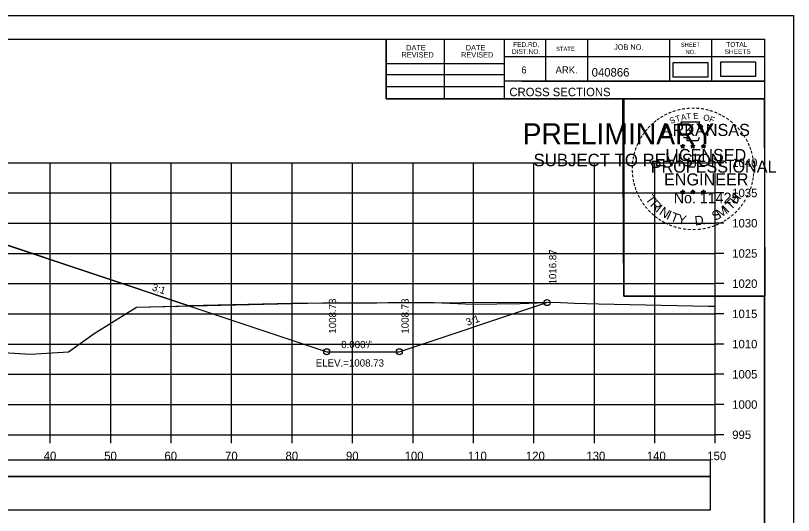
# Model space of a CAD drawing. Extents: x 1370565 to 1374448, y 301010 to 304637.
# Drawn here: x 1370769.3 to 1370898, y 302634.5 to 302717.2 of the extents above; entities that cross this region are included whole.
import ezdxf

# ---------------------------------------------------------------- set-up
doc = ezdxf.new("R2010")
doc.units = 0
for name, color, linetype in [('Default', 7, 'Continuous'), ('R_Axis', 7, 'Continuous'), ('R_Axis Annot', 7, 'Continuous'), ('R_Border', 7, 'Continuous'), ('R_Border PE', 7, 'Continuous'), ('R_Border Prem', 7, 'Continuous'), ('R_Contours', 7, 'Continuous'), ('R_Drive', 7, 'Continuous'), ('R_Exist Surface', 7, 'Continuous'), ('R_Fin Surface', 7, 'Continuous'), ('R_Grid', 7, 'Continuous'), ('R_No Plot', 7, 'Continuous'), ('R_Xsect Elev', 7, 'Continuous'), ('R_Xsect Slope', 7, 'Continuous')]:
    doc.layers.add(name, color=color, linetype=linetype)

msp = doc.modelspace()

# ---------------------------------------------------------------- linework, layer by layer
at = {"layer": 'Default'}
msp.add_lwpolyline([(1370878.02, 302707.08), (1370883.85, 302707.08), (1370883.85, 302709.39), (1370878.02, 302709.39)], close=True, dxfattribs=at)
at = {"layer": 'R_Axis'}
for p, q in [((1370885.03, 302647.84), (1370885.03, 302692.84)), ((1370886.43, 302692.84), (1370885.03, 302692.84)), ((1370886.43, 302687.84), (1370885.03, 302687.84)), ((1370886.43, 302682.84), (1370885.03, 302682.84)), ((1370886.43, 302677.84), (1370885.03, 302677.84)), ((1370886.43, 302672.84), (1370885.03, 302672.84)), ((1370886.43, 302667.84), (1370885.03, 302667.84)), ((1370886.43, 302662.84), (1370885.03, 302662.84)), ((1370886.43, 302657.84), (1370885.03, 302657.84)), ((1370886.43, 302652.84), (1370885.03, 302652.84)), ((1370585.03, 302647.84), (1370885.03, 302647.84)), ((1370775.03, 302646.44), (1370775.03, 302647.84)), ((1370785.03, 302646.44), (1370785.03, 302647.84)), ((1370795.03, 302646.44), (1370795.03, 302647.84)), ((1370805.03, 302646.44), (1370805.03, 302647.84)), ((1370815.03, 302646.44), (1370815.03, 302647.84)), ((1370825.03, 302646.44), (1370825.03, 302647.84)), ((1370835.03, 302646.44), (1370835.03, 302647.84)), ((1370845.03, 302646.44), (1370845.03, 302647.84)), ((1370855.03, 302646.44), (1370855.03, 302647.84)), ((1370865.03, 302646.44), (1370865.03, 302647.84)), ((1370875.03, 302646.44), (1370875.03, 302647.84)), ((1370885.03, 302646.44), (1370885.03, 302647.84)), ((1370886.43, 302647.84), (1370885.03, 302647.84))]:
    msp.add_line(p, q, dxfattribs=at)
at = {"layer": 'R_Border'}
for p, q in [((1370577.03, 302713.3), (1370893.21, 302713.3)), ((1370830.57, 302703.42), (1370830.57, 302713.3)), ((1370840.25, 302703.42), (1370840.25, 302713.3)), ((1370850.11, 302713.3), (1370850.11, 302703.42)), ((1370856.95, 302713.3), (1370856.95, 302706.36)), ((1370863.89, 302713.3), (1370863.89, 302706.36)), ((1370877.47, 302713.3), (1370877.47, 302706.36)), ((1370884.41, 302713.3), (1370884.41, 302706.36)), ((1370893.21, 302507.84), (1370893.21, 302713.3)), ((1370893.21, 302710.36), (1370850.11, 302710.36)), ((1370893.21, 302710.38), (1370893.21, 302710.38)), ((1370830.57, 302709.28), (1370850.11, 302709.28)), ((1370830.57, 302707.42), (1370850.11, 302707.42)), ((1370893.21, 302706.36), (1370850.11, 302706.36)), ((1370853.07, 302706.36), (1370893.21, 302706.36)), ((1370830.57, 302705.48), (1370850.11, 302705.48)), ((1370893.21, 302703.42), (1370830.57, 302703.42))]:
    msp.add_line(p, q, dxfattribs=at)
at = {"layer": 'R_Border PE'}
for p, q in [((1370879.29, 302695.68), (1370879.64, 302695.57)), ((1370879.29, 302695.68), (1370879.54, 302695.63)), ((1370879.29, 302695.68), (1370879.53, 302695.55)), ((1370879.42, 302695.27), (1370879.64, 302695.57)), ((1370879.42, 302695.27), (1370879.55, 302695.51)), ((1370879.42, 302695.27), (1370879.64, 302695.49)), ((1370879.64, 302695.93), (1370879.6, 302695.68)), ((1370879.64, 302695.57), (1370879.64, 302695.93)), ((1370879.64, 302695.93), (1370879.69, 302695.68)), ((1370879.99, 302695.68), (1370879.64, 302695.57)), ((1370879.85, 302695.27), (1370879.64, 302695.57)), ((1370879.85, 302695.27), (1370879.64, 302695.48)), ((1370879.99, 302695.68), (1370879.7, 302695.63)), ((1370879.85, 302695.27), (1370879.72, 302695.56)), ((1370879.99, 302695.68), (1370879.78, 302695.57)), ((1370880.96, 302695.68), (1370881.31, 302695.57)), ((1370880.96, 302695.68), (1370881.21, 302695.63)), ((1370880.96, 302695.68), (1370881.2, 302695.55)), ((1370881.09, 302695.27), (1370881.31, 302695.57)), ((1370881.09, 302695.27), (1370881.22, 302695.51)), ((1370881.09, 302695.27), (1370881.31, 302695.49)), ((1370881.31, 302695.93), (1370881.27, 302695.68)), ((1370881.31, 302695.57), (1370881.31, 302695.93)), ((1370881.31, 302695.93), (1370881.36, 302695.68)), ((1370881.66, 302695.68), (1370881.31, 302695.57)), ((1370881.52, 302695.27), (1370881.31, 302695.57)), ((1370881.52, 302695.27), (1370881.31, 302695.48)), ((1370881.66, 302695.68), (1370881.37, 302695.63)), ((1370881.52, 302695.27), (1370881.39, 302695.56)), ((1370881.66, 302695.68), (1370881.45, 302695.57)), ((1370882.72, 302695.66), (1370883.07, 302695.55)), ((1370882.72, 302695.66), (1370882.98, 302695.62)), ((1370882.72, 302695.66), (1370882.96, 302695.54)), ((1370882.86, 302695.26), (1370883.07, 302695.55)), ((1370882.86, 302695.26), (1370882.98, 302695.5)), ((1370882.86, 302695.26), (1370883.07, 302695.47)), ((1370883.07, 302695.92), (1370883.03, 302695.67)), ((1370883.07, 302695.55), (1370883.07, 302695.92)), ((1370883.07, 302695.92), (1370883.12, 302695.67)), ((1370883.42, 302695.66), (1370883.07, 302695.55)), ((1370883.29, 302695.26), (1370883.07, 302695.55)), ((1370883.29, 302695.26), (1370883.07, 302695.47)), ((1370883.42, 302695.66), (1370883.13, 302695.62)), ((1370883.29, 302695.26), (1370883.15, 302695.55)), ((1370883.42, 302695.66), (1370883.22, 302695.56)), ((1370879.29, 302688.1), (1370879.64, 302687.99)), ((1370879.29, 302688.1), (1370879.54, 302688.06)), ((1370879.29, 302688.1), (1370879.52, 302687.98)), ((1370879.42, 302687.7), (1370879.64, 302687.99)), ((1370879.42, 302687.7), (1370879.55, 302687.94)), ((1370879.42, 302687.7), (1370879.63, 302687.91)), ((1370879.64, 302688.36), (1370879.59, 302688.11)), ((1370879.85, 302687.7), (1370879.63, 302687.91)), ((1370879.64, 302687.99), (1370879.64, 302688.36)), ((1370879.64, 302688.36), (1370879.68, 302688.11)), ((1370879.98, 302688.1), (1370879.64, 302687.99)), ((1370879.85, 302687.7), (1370879.64, 302687.99)), ((1370879.98, 302688.1), (1370879.7, 302688.05)), ((1370879.85, 302687.7), (1370879.71, 302687.99)), ((1370879.98, 302688.1), (1370879.78, 302688)), ((1370880.96, 302688.1), (1370881.3, 302687.99)), ((1370880.96, 302688.1), (1370881.21, 302688.06)), ((1370880.96, 302688.1), (1370881.19, 302687.98)), ((1370881.09, 302687.7), (1370881.3, 302687.99)), ((1370881.09, 302687.7), (1370881.21, 302687.94)), ((1370881.09, 302687.7), (1370881.3, 302687.91)), ((1370881.3, 302688.36), (1370881.26, 302688.11)), ((1370881.3, 302687.99), (1370881.3, 302688.36)), ((1370881.3, 302688.36), (1370881.35, 302688.11)), ((1370881.65, 302688.1), (1370881.3, 302687.99)), ((1370881.52, 302687.7), (1370881.3, 302687.99)), ((1370881.52, 302687.7), (1370881.3, 302687.91)), ((1370881.65, 302688.1), (1370881.37, 302688.05)), ((1370881.52, 302687.7), (1370881.38, 302687.99)), ((1370881.65, 302688.1), (1370881.45, 302688)), ((1370882.72, 302688.09), (1370883.07, 302687.98)), ((1370882.72, 302688.09), (1370882.98, 302688.05)), ((1370882.72, 302688.09), (1370882.96, 302687.97)), ((1370882.86, 302687.69), (1370883.07, 302687.98)), ((1370882.86, 302687.69), (1370882.98, 302687.93)), ((1370882.86, 302687.69), (1370883.07, 302687.9)), ((1370883.07, 302688.35), (1370883.03, 302688.1)), ((1370883.07, 302687.98), (1370883.07, 302688.35)), ((1370883.07, 302688.35), (1370883.12, 302688.1)), ((1370883.42, 302688.09), (1370883.07, 302687.98)), ((1370883.28, 302687.69), (1370883.07, 302687.98)), ((1370883.28, 302687.69), (1370883.07, 302687.9)), ((1370883.42, 302688.09), (1370883.13, 302688.04)), ((1370883.28, 302687.69), (1370883.15, 302687.98)), ((1370883.42, 302688.09), (1370883.21, 302687.99))]:
    msp.add_line(p, q, dxfattribs=at)
for points in [[(1370879.33, 302699.55), (1370879.6, 302698.73)], [(1370882.84, 302698.63), (1370882.98, 302698.92), (1370882.3, 302698.89), (1370882.45, 302699.55), (1370879.33, 302699.55)], [(1370879.82, 302697.13), (1370879.82, 302697.04), (1370880.39, 302697.03), (1370880.33, 302696.55), (1370882.2, 302696.55), (1370882.4, 302697.09)], [(1370879.64, 302695.93), (1370879.85, 302695.27), (1370879.29, 302695.68), (1370879.99, 302695.68), (1370879.42, 302695.27), (1370879.64, 302695.93)], [(1370881.31, 302695.93), (1370881.52, 302695.27), (1370880.96, 302695.68), (1370881.66, 302695.68), (1370881.09, 302695.27), (1370881.31, 302695.93)], [(1370883.07, 302695.92), (1370883.29, 302695.26), (1370882.72, 302695.66), (1370883.42, 302695.66), (1370882.86, 302695.26), (1370883.07, 302695.92)], [(1370879.64, 302688.36), (1370879.85, 302687.7), (1370879.29, 302688.1), (1370879.98, 302688.1), (1370879.42, 302687.7), (1370879.64, 302688.36)], [(1370881.3, 302688.36), (1370881.52, 302687.7), (1370880.96, 302688.1), (1370881.65, 302688.1), (1370881.09, 302687.7), (1370881.3, 302688.36)], [(1370883.07, 302688.35), (1370883.28, 302687.69), (1370882.72, 302688.09), (1370883.42, 302688.09), (1370882.86, 302687.69), (1370883.07, 302688.35)]]:
    msp.add_lwpolyline(points, dxfattribs=at)
for centre, radius in [((1370879.64, 302695.57), 0.172), ((1370879.64, 302695.57), 0.145), ((1370879.64, 302695.57), 0.116), ((1370879.64, 302695.57), 0.0991), ((1370879.64, 302695.57), 0.0747), ((1370879.64, 302695.57), 0.0495), ((1370879.64, 302695.57), 0.0296), ((1370881.31, 302695.57), 0.172), ((1370881.31, 302695.57), 0.145), ((1370881.31, 302695.57), 0.116), ((1370881.31, 302695.57), 0.0991), ((1370881.31, 302695.57), 0.0747), ((1370881.31, 302695.57), 0.0495), ((1370881.31, 302695.57), 0.0296), ((1370883.07, 302695.55), 0.172), ((1370883.07, 302695.55), 0.145), ((1370883.07, 302695.55), 0.116), ((1370883.07, 302695.55), 0.0991), ((1370883.07, 302695.55), 0.0747), ((1370883.07, 302695.55), 0.0495), ((1370883.07, 302695.55), 0.0296), ((1370879.63, 302687.99), 0.172), ((1370879.63, 302687.99), 0.145), ((1370879.63, 302687.99), 0.116), ((1370879.63, 302687.99), 0.0991), ((1370879.63, 302687.99), 0.0747), ((1370879.63, 302687.99), 0.0495), ((1370879.63, 302687.99), 0.0296), ((1370881.3, 302687.99), 0.172), ((1370881.3, 302687.99), 0.145), ((1370881.3, 302687.99), 0.116), ((1370881.3, 302687.99), 0.0991), ((1370881.3, 302687.99), 0.0747), ((1370881.3, 302687.99), 0.0495), ((1370881.3, 302687.99), 0.0296), ((1370883.07, 302687.98), 0.172), ((1370883.07, 302687.98), 0.145), ((1370883.07, 302687.98), 0.116), ((1370883.07, 302687.98), 0.0991), ((1370883.07, 302687.98), 0.0747), ((1370883.07, 302687.98), 0.0495), ((1370883.07, 302687.98), 0.0296)]:
    msp.add_circle(centre, radius, dxfattribs=at)
at = {"layer": 'R_Contours'}
for q in [(1370764.03, 302680.48), (1370820.76, 302661.57)]:
    msp.add_line((1370797.96, 302669.17), q, dxfattribs=at)
for points in [[(1370707.11, 302673.93), (1370717.24, 302672.1), (1370730.98, 302669.71), (1370749.92, 302668.64), (1370752.51, 302668.48), (1370764.95, 302661.83), (1370765.43, 302661.58), (1370771.78, 302661.17), (1370772.64, 302661.21), (1370778.05, 302661.57), (1370782.31, 302664.58), (1370789.28, 302668.97), (1370797.96, 302669.17)], [(1370857.19, 302669.71), (1370814.96, 302669.56), (1370797.96, 302669.17)], [(1370820.76, 302661.57), (1370832.76, 302661.57), (1370857.19, 302669.71)]]:
    msp.add_lwpolyline(points, dxfattribs=at)
at = {"layer": 'R_Drive'}
for points in [[(1370885.89, 302707.15), (1370891.72, 302707.15), (1370891.72, 302709.46), (1370885.89, 302709.46)], [(1370585.82, 302640.94), (1370884.24, 302640.94), (1370884.24, 302643.64), (1370585.82, 302643.64)], [(1370585.82, 302635.41), (1370884.24, 302635.41), (1370884.24, 302640.94), (1370585.82, 302640.94)]]:
    msp.add_lwpolyline(points, close=True, dxfattribs=at)
at = {"layer": 'R_Exist Surface'}
msp.add_lwpolyline([(1370765.45, 302661.57), (1370771.78, 302661.17), (1370772.64, 302661.21), (1370778.05, 302661.57), (1370782.31, 302664.58), (1370789.28, 302668.97), (1370814.96, 302669.56), (1370822.7, 302669.71), (1370824.47, 302669.67), (1370837.21, 302669.75), (1370845.04, 302669.45), (1370852.76, 302669.56), (1370858.36, 302669.75), (1370861.73, 302669.63), (1370865.73, 302669.51), (1370878.73, 302669.23), (1370883.92, 302669.14), (1370884.44, 302669.13), (1370885.03, 302669.11)], dxfattribs=at)
at = {"layer": 'R_Fin Surface'}
msp.add_lwpolyline([(1370656.65, 302671.32), (1370684.6, 302671.74), (1370707.02, 302679.2), (1370712.32, 302680.98), (1370714.53, 302681.35), (1370724.03, 302681.73), (1370735.03, 302681.95), (1370746.03, 302681.92), (1370755.53, 302681.9), (1370764.03, 302680.48), (1370820.76, 302661.57), (1370832.76, 302661.57), (1370857.19, 302669.71)], dxfattribs=at)
at = {"layer": 'R_Grid'}
for p, q in [((1370585.03, 302692.84), (1370885.03, 302692.84)), ((1370775.03, 302647.84), (1370775.03, 302692.84)), ((1370785.03, 302647.84), (1370785.03, 302692.84)), ((1370795.03, 302647.84), (1370795.03, 302692.84)), ((1370805.03, 302647.84), (1370805.03, 302692.84)), ((1370815.03, 302647.84), (1370815.03, 302692.84)), ((1370825.03, 302647.84), (1370825.03, 302692.84)), ((1370835.03, 302647.84), (1370835.03, 302692.84)), ((1370845.03, 302647.84), (1370845.03, 302692.84)), ((1370855.03, 302647.84), (1370855.03, 302692.84)), ((1370865.03, 302647.84), (1370865.03, 302692.84)), ((1370875.03, 302647.84), (1370875.03, 302692.84)), ((1370885.03, 302647.84), (1370885.03, 302692.84)), ((1370585.03, 302687.84), (1370885.03, 302687.84)), ((1370585.03, 302682.84), (1370885.03, 302682.84)), ((1370585.03, 302677.84), (1370885.03, 302677.84)), ((1370585.03, 302672.84), (1370885.03, 302672.84)), ((1370585.03, 302667.84), (1370885.03, 302667.84)), ((1370585.03, 302662.84), (1370885.03, 302662.84)), ((1370585.03, 302657.84), (1370885.03, 302657.84)), ((1370585.03, 302652.84), (1370885.03, 302652.84)), ((1370585.03, 302647.84), (1370885.03, 302647.84))]:
    msp.add_line(p, q, dxfattribs=at)
at = {"layer": 'R_No Plot'}
for p, q in [((1370564.63, 302717.2), (1370897.96, 302717.2)), ((1370869.24, 302680.97), (1370869.24, 302680.97))]:
    msp.add_line(p, q, dxfattribs=at)
for points in [[(1370564.62, 302717.2), (1370897.96, 302717.2), (1370897.96, 302503.86), (1370564.62, 302503.86)], [(1370810.95, 302713.3), (1370830.57, 302713.3), (1370830.57, 302703.42), (1370846.68, 302703.42), (1370869.88, 302703.42), (1370869.88, 302670.75), (1370893.09, 302670.75), (1370893.21, 302507.84), (1370577.03, 302507.84), (1370577.03, 302713.3)], [(1370869.74, 302703.42), (1370893.09, 302703.42), (1370893.23, 302670.75), (1370869.88, 302670.75)]]:
    msp.add_lwpolyline(points, close=True, dxfattribs=at)
for centre in [(1370857.19, 302669.71), (1370820.76, 302661.57), (1370832.76, 302661.57)]:
    msp.add_circle(centre, 0.5, dxfattribs=at)

# ---------------------------------------------------------------- texts
at = {"layer": 'R_Axis Annot'}
for s, p in [('1040', (1370887.83, 302692.14)), ('1035', (1370887.83, 302687.14)), ('1030', (1370887.83, 302682.14)), ('1025', (1370887.83, 302677.14)), ('1020', (1370887.83, 302672.14)), ('1015', (1370887.83, 302667.14)), ('1010', (1370887.83, 302662.14)), ('1005', (1370887.83, 302657.14)), ('1000', (1370887.83, 302652.14)), ('995', (1370887.83, 302647.14)), ('40', (1370773.94, 302643.64)), ('50', (1370783.94, 302643.64)), ('60', (1370793.91, 302643.64)), ('70', (1370803.94, 302643.64)), ('80', (1370813.94, 302643.64)), ('90', (1370823.94, 302643.64)), ('100', (1370833.65, 302643.64)), ('110', (1370844.11, 302643.64)), ('120', (1370853.71, 302643.64)), ('130', (1370863.71, 302643.64)), ('140', (1370873.71, 302643.64)), ('150', (1370883.71, 302643.64))]:
    msp.add_text(s, height=1.4, dxfattribs=at).set_placement(p)
at = {"layer": 'R_Border'}
for s, height, p in [('DATE', 0.879, (1370833.9, 302711.44)), ('DATE', 0.879, (1370843.76, 302711.44)), ('FED.RD.', 0.782, (1370851.59, 302712.02)), ('JOB NO.', 0.879, (1370868.29, 302711.54)), ('SHEET', 0.684, (1370879.33, 302712.02)), ('TOTAL', 0.782, (1370886.85, 302712.02)), ('REVISED', 0.879, (1370833.12, 302710.26)), ('REVISED', 0.879, (1370842.98, 302710.26)), ('DIST.NO.', 0.782, (1370851.39, 302710.84)), ('STATE', 0.684, (1370858.71, 302711.34)), ('NO.', 0.684, (1370880.11, 302710.84)), ('SHEETS', 0.782, (1370886.57, 302710.84)), ('6', 1.17, (1370852.95, 302707.62)), ('ARK.', 1.172, (1370858.61, 302707.62)), ('040866', 1.4, (1370864.58, 302707.1)), ('CROSS SECTIONS', 1.4, (1370850.97, 302703.85))]:
    msp.add_text(s, height=height, rotation=360, dxfattribs=at).set_placement(p)
at = {"layer": 'R_Border PE'}
for s, height, rotation, p in [('-', 1.6, 10.2193, (1370879.51, 302701.08)), ('-', 1.6, 5.8968, (1370880.24, 302701.19)), ('-', 1.6, 0.1862, (1370881.01, 302701.27)), ('-', 1.6, 357.743, (1370881.73, 302701.25)), ('-', 1.6, 352.1617, (1370882.48, 302701.2)), ('-', 1.6, 34.0636, (1370876.22, 302699.73)), ('-', 1.6, 28.7918, (1370876.81, 302700.1)), ('-', 1.6, 24.3072, (1370877.45, 302700.41)), ('-', 1.6, 19.1761, (1370878.08, 302700.68)), ('T', 1, 16.4036, (1370878.6, 302699.56)), ('-', 1.6, 13.6301, (1370878.83, 302700.92)), ('A', 1, 11.2132, (1370879.43, 302699.81)), ('T', 1, 6.0228, (1370880.28, 302699.98)), ('E', 1, 0.8323, (1370881.38, 302700.09)), ('O', 1, 350.4515, (1370882.98, 302699.88)), ('-', 1.6, 347.2049, (1370883.19, 302701.08)), ('-', 1.6, 342.3362, (1370883.83, 302700.93)), ('-', 1.6, 337.8551, (1370884.56, 302700.71)), ('-', 1.6, 334.1211, (1370885.2, 302700.43)), ('-', 1.6, 329.6409, (1370885.77, 302700.15)), ('-', 1.6, 42.9622, (1370874.73, 302698.54)), ('-', 1.6, 38.9507, (1370875.16, 302698.95)), ('-', 1.6, 36.2317, (1370875.64, 302699.33)), ('ARKANSAS', 2, 360, (1370876.18, 302697.27)), ('S', 1, 21.594, (1370877.69, 302699.23)), ('F', 1, 340.0707, (1370883.94, 302699.65)), ('-', 1.6, 325.8627, (1370886.42, 302699.79)), ('-', 1.6, 320.5297, (1370887.03, 302699.36)), ('-', 1.6, 315.5786, (1370887.63, 302698.88)), ('-', 1.6, 50.6142, (1370873.88, 302697.57)), ('-', 1.6, 48.423, (1370874.28, 302698.06)), ('-', 1.6, 309.8797, (1370888.2, 302698.33)), ('-', 1.6, 306.6522, (1370888.72, 302697.72)), ('-', 1.6, 62.8713, (1370872.83, 302695.86)), ('-', 1.6, 58.0706, (1370873.14, 302696.48)), ('-', 1.6, 54.2325, (1370873.46, 302697)), ('-', 1.4, 303.6753, (1370889.21, 302697.16)), ('-', 1.6, 299.6684, (1370889.53, 302696.55)), ('-', 1.6, 72.3945, (1370872.35, 302694.62)), ('-', 1.6, 67.7743, (1370872.57, 302695.25)), ('DWB', 0.01, 360, (1370879.63, 302695.56)), ('DWB', 0.01, 360, (1370881.3, 302695.56)), ('DWB', 0.01, 360, (1370883.06, 302695.55)), ('-', 1.6, 294.6628, (1370889.85, 302695.94)), ('-', 1.6, 290.5728, (1370890.11, 302695.36)), ('-', 1.6, 75.461, (1370872.15, 302693.91)), ('LICENSED', 2, 360, (1370876.78, 302693.12)), ('-', 1.6, 285.1233, (1370890.34, 302694.78)), ('-', 1.6, 85.1863, (1370871.94, 302692.5)), ('-', 1.6, 81.2013, (1370872.02, 302693.2)), ('PROFESSIONAL', 2, 360, (1370874.36, 302691.21)), ('-', 1.6, 280.5493, (1370890.54, 302694.04)), ('-', 1.6, 276.5962, (1370890.7, 302693.27)), ('-', 1.6, 94.1959, (1370871.95, 302691.08)), ('-', 1.6, 89.0622, (1370871.92, 302691.8)), ('-', 1.6, 274.3301, (1370890.76, 302692.55)), ('-', 1.6, 269.9407, (1370890.8, 302691.92)), ('-', 1.6, 98.9479, (1370872.03, 302690.41)), ('ENGINEER', 2, 360, (1370876.55, 302689.09)), ('-', 1.6, 260.9953, (1370890.71, 302690.6)), ('-', 1.6, 263.5172, (1370890.78, 302691.25)), ('-', 1.6, 101.7149, (1370872.16, 302689.68)), ('-', 1.6, 105.4578, (1370872.32, 302689.08)), ('-', 1.6, 255.7626, (1370890.6, 302689.92)), ('-', 1.6, 109.0874, (1370872.54, 302688.45)), ('-', 1.6, 114.0643, (1370872.79, 302687.86)), ('No. 11425', 1.757, 360, (1370878.17, 302686.14)), ('DWB', 0.01, 360, (1370879.62, 302687.99)), ('DWB', 0.01, 360, (1370881.29, 302687.99)), ('DWB', 0.01, 360, (1370883.06, 302687.98)), ('H', 1.54, 54.6088, (1370888.52, 302685.87)), ('-', 1.6, 247.8887, (1370890.19, 302688.53)), ('-', 1.6, 252.8681, (1370890.42, 302689.2)), ('-', 1.6, 115.7289, (1370873.1, 302687.24)), ('-', 1.6, 120.4471, (1370873.45, 302686.65)), ('T', 1.54, 306.0406, (1370873.4, 302686.83)), ('R', 1.54, 314.005, (1370874.16, 302685.78)), ('T', 1.54, 46.6444, (1370887.63, 302684.92)), ('-', 1.6, 239.0712, (1370889.54, 302687.14)), ('-', 1.6, 244.6197, (1370889.93, 302687.9)), ('-', 1.6, 125.8934, (1370873.86, 302686.09)), ('-', 1.6, 130.7181, (1370874.32, 302685.54)), ('I', 1.54, 321.9694, (1370875.06, 302684.85)), ('N', 1.54, 326.5002, (1370875.63, 302684.38)), ('M', 1.54, 32.6563, (1370885.78, 302683.6)), ('I', 1.54, 42.1136, (1370887.06, 302684.45)), ('-', 1.6, 231.2538, (1370888.7, 302685.93)), ('-', 1.6, 233.8452, (1370889.13, 302686.49)), ('-', 1.6, 134.2238, (1370874.84, 302684.99)), ('-', 1.6, 138.9338, (1370875.36, 302684.53)), ('-', 1.6, 144.6463, (1370875.92, 302684.12)), ('I', 1.54, 335.3603, (1370876.83, 302683.59)), ('T', 1.54, 339.8912, (1370877.49, 302683.27)), ('Y', 1.54, 347.8556, (1370878.71, 302682.82)), ('D', 1.54, 6.3969, (1370881.7, 302682.46)), ('S', 1.54, 26.9312, (1370884.94, 302683.19)), ('-', 1.6, 215.7363, (1370887.15, 302684.38)), ('-', 1.6, 221.0851, (1370887.7, 302684.85)), ('-', 1.6, 225.7653, (1370888.23, 302685.36)), ('-', 1.6, 148.0898, (1370876.48, 302683.75)), ('-', 1.6, 151.5704, (1370877.06, 302683.43)), ('-', 1.6, 154.6002, (1370877.58, 302683.18)), ('-', 1.6, 158.5612, (1370878.2, 302682.93)), ('.', 1.54, 13.7642, (1370882.89, 302682.59)), ('-', 1.6, 204.2516, (1370885.44, 302683.33)), ('-', 1.6, 207.3568, (1370886.06, 302683.65)), ('-', 1.6, 212.2491, (1370886.62, 302683.99)), ('-', 1.6, 162.7983, (1370878.89, 302682.71)), ('-', 1.6, 167.5555, (1370879.6, 302682.55)), ('-', 1.6, 173.1155, (1370880.38, 302682.44)), ('-', 1.6, 176.5183, (1370881.12, 302682.39)), ('-', 1.6, 181.5918, (1370881.87, 302682.41)), ('-', 1.6, 185.8167, (1370882.68, 302682.48)), ('-', 1.6, 191.2858, (1370883.41, 302682.61)), ('-', 1.6, 195.4743, (1370884.14, 302682.81)), ('-', 1.6, 200.7184, (1370884.82, 302683.06))]:
    msp.add_text(s, height=height, rotation=rotation, dxfattribs=at).set_placement(p)
at = {"layer": 'R_Border Prem'}
for s, height, p in [('PRELIMINARY', 3.5, (1370853.16, 302695.88)), ('DWB', 0.01, (1370853.9, 302697.73)), ('SUBJECT TO REVISION', 2.0751, (1370854.97, 302692.26))]:
    msp.add_text(s, height=height, rotation=360, dxfattribs=at).set_placement(p)
at = {"layer": 'R_Xsect Elev'}
for s, p in [('1016.87', (1370858.74, 302672.71)), ('1008.73', (1370822.31, 302664.57)), ('1008.73', (1370834.31, 302664.57))]:
    msp.add_text(s, height=1.2, rotation=90, dxfattribs=at).set_placement(p)
msp.add_text('ELEV.=1008.73', height=1.2, dxfattribs=at).set_placement((1370818.94, 302659.12))
at = {"layer": 'R_Xsect Slope'}
for s, rotation, p in [('3:1', 341.5651, (1370791.76, 302671.76)), ('3:1', 18.4332, (1370844.03, 302665.85)), ("0.000'/'", 360, (1370823.15, 302662.17))]:
    msp.add_text(s, height=1.2, rotation=rotation, dxfattribs=at).set_placement(p)

doc.saveas('drawing.dxf')
